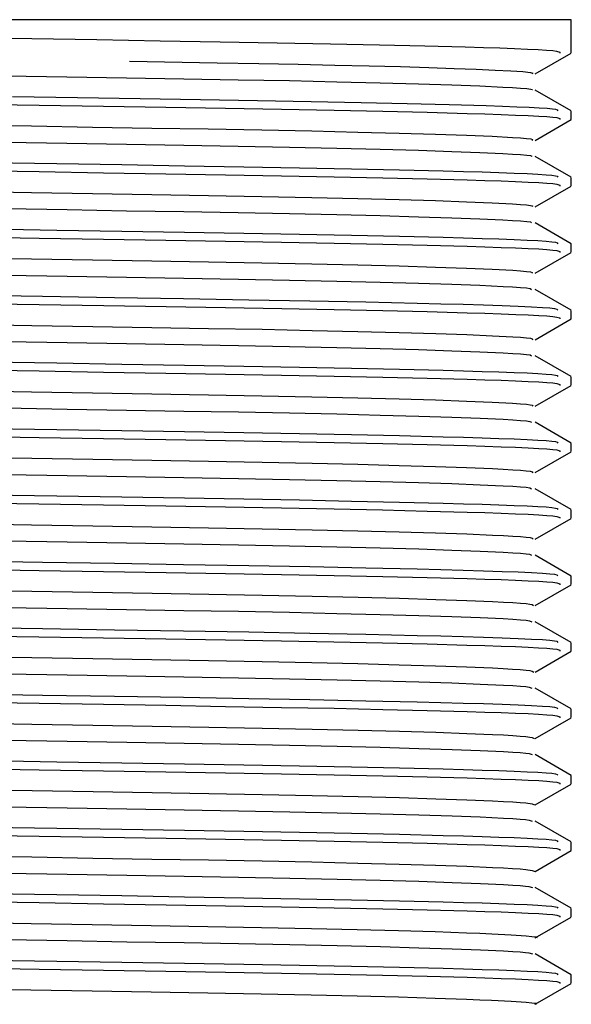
# Model space of a CAD drawing. Header units: millimetres. Extents: x 262469 to 275208, y -32539 to 9411.
# Tile 372 of 428: x 269160.1 to 269162.45, y -13213.06 to -13208.86. Entities that reach past the tile are written whole.
import ezdxf

# ---------------------------------------------------------------- set-up
doc = ezdxf.new("R2010")
doc.units = ezdxf.units.MM
doc.header["$LTSCALE"] = 100
doc.layers.add('$ IE_TELETECHNIKA', color=5, linetype='Continuous', lineweight=30)

msp = doc.modelspace()

# ---------------------------------------------------------------- linework, layer by layer
at = {"layer": '$ IE_TELETECHNIKA', "color": 7, "linetype": 'Continuous'}
for p, q in [((269162.4458, -13208.8588), (269156.6333, -13208.8588)), ((269162.4458, -13209.0005), (269162.4458, -13208.8588)), ((269162.2914, -13209.0902), (269162.4449, -13209.0016)), ((269162.4449, -13209.2476), (269162.2914, -13209.1589)), ((269162.4458, -13209.284), (269162.4458, -13209.2486)), ((269162.2914, -13209.3737), (269162.4449, -13209.2851)), ((269162.4449, -13209.5311), (269162.2914, -13209.4424)), ((269162.4458, -13209.5675), (269162.4458, -13209.532)), ((269162.2914, -13209.6572), (269162.4449, -13209.5686)), ((269162.4449, -13209.8146), (269162.2914, -13209.7259)), ((269162.4458, -13209.851), (269162.4458, -13209.8155)), ((269162.2914, -13209.9407), (269162.4449, -13209.8521)), ((269162.4449, -13210.098), (269162.2914, -13210.0094)), ((269162.4458, -13210.1344), (269162.4458, -13210.099)), ((269162.2914, -13210.2242), (269162.4449, -13210.1355)), ((269162.4449, -13210.3815), (269162.2914, -13210.2929)), ((269162.4458, -13210.4179), (269162.4458, -13210.3825)), ((269162.2914, -13210.5076), (269162.4449, -13210.419)), ((269162.4449, -13210.665), (269162.2914, -13210.5764)), ((269162.4458, -13210.7014), (269162.4458, -13210.666)), ((269162.2914, -13210.7911), (269162.4449, -13210.7025)), ((269162.4449, -13210.9485), (269162.2914, -13210.8598)), ((269162.4458, -13210.9849), (269162.4458, -13210.9494)), ((269162.2914, -13211.0746), (269162.4449, -13210.986)), ((269162.4449, -13211.232), (269162.2914, -13211.1433)), ((269162.4458, -13211.2684), (269162.4458, -13211.2329)), ((269162.2914, -13211.3581), (269162.4449, -13211.2695)), ((269162.4449, -13211.5154), (269162.2914, -13211.4268)), ((269162.4458, -13211.5518), (269162.4458, -13211.5164)), ((269162.2915, -13211.6416), (269162.4449, -13211.5529)), ((269162.4449, -13211.7989), (269162.2914, -13211.7103)), ((269162.4458, -13211.8353), (269162.4458, -13211.7999)), ((269162.2914, -13211.9251), (269162.4449, -13211.8364)), ((269162.4449, -13212.0824), (269162.2914, -13211.9938)), ((269162.4458, -13212.1188), (269162.4458, -13212.0834)), ((269162.2914, -13212.2086), (269162.4449, -13212.1199)), ((269162.4449, -13212.3659), (269162.2914, -13212.2772)), ((269162.4458, -13212.4023), (269162.4458, -13212.3669)), ((269162.2914, -13212.492), (269162.4449, -13212.4034)), ((269162.4449, -13212.6494), (269162.2914, -13212.5607)), ((269162.4458, -13212.6858), (269162.4458, -13212.6503)), ((269162.2914, -13212.7755), (269162.4449, -13212.6869)), ((269162.4449, -13212.9329), (269162.2914, -13212.8442)), ((269162.4458, -13212.9693), (269162.4458, -13212.9338)), ((269162.2914, -13213.059), (269162.4449, -13212.9704))]:
    msp.add_line(p, q, dxfattribs=at)
for points in [[(269159.5749, -13208.9303), (269160.1465, -13208.9395), (269160.4245, -13208.944), (269160.6935, -13208.9484), (269160.9503, -13208.9527), (269161.1926, -13208.957), (269161.4193, -13208.9613), (269161.6292, -13208.9657), (269161.8214, -13208.9701), (269161.9938, -13208.9748), (269162.0711, -13208.9771), (269162.1415, -13208.9795), (269162.2043, -13208.9818), (269162.2589, -13208.9841), (269162.3046, -13208.9865), (269162.3406, -13208.9887), (269162.3666, -13208.9909), (269162.3835, -13208.9931), (269162.3973, -13208.9974), (269162.3966, -13209.0015)], [(269160.564, -13209.0359), (269160.9376, -13209.0423), (269161.1149, -13209.0455), (269161.282, -13209.0488), (269161.4383, -13209.0522), (269161.5839, -13209.0557), (269161.718, -13209.0592), (269161.8395, -13209.0628), (269161.9472, -13209.0664), (269162.0409, -13209.07), (269162.1211, -13209.0735), (269162.1881, -13209.077), (269162.2398, -13209.0805), (269162.272, -13209.0838), (269162.2818, -13209.0871), (269162.2775, -13209.0903)], [(269160.0361, -13209.0977), (269160.2969, -13209.1022), (269160.5505, -13209.1065), (269160.7946, -13209.1107), (269161.0267, -13209.1147), (269161.2447, -13209.1189), (269161.4466, -13209.1233), (269161.6308, -13209.1278), (269161.7951, -13209.1323), (269161.9371, -13209.1369), (269162.056, -13209.1415), (269162.154, -13209.146), (269162.1953, -13209.1483), (269162.2301, -13209.1505), (269162.2567, -13209.1527), (269162.2733, -13209.1548), (269162.2788, -13209.1569), (269162.2771, -13209.1589)], [(269159.6118, -13209.2144), (269160.1781, -13209.2235), (269160.4531, -13209.2279), (269160.7188, -13209.2323), (269160.9723, -13209.2366), (269161.2115, -13209.2408), (269161.4351, -13209.2451), (269161.6422, -13209.2494), (269161.8317, -13209.2539), (269162.0016, -13209.2585), (269162.0776, -13209.2608), (269162.1469, -13209.2631), (269162.2086, -13209.2655), (269162.2621, -13209.2678), (269162.3069, -13209.2701), (269162.3421, -13209.2723), (269162.3674, -13209.2745), (269162.3839, -13209.2767), (269162.3973, -13209.2809), (269162.3967, -13209.285)], [(269160.0653, -13209.1862), (269160.3411, -13209.1907), (269160.6088, -13209.195), (269160.8656, -13209.1993), (269161.1088, -13209.2035), (269161.3371, -13209.2078), (269161.5499, -13209.212), (269161.7465, -13209.2164), (269161.9258, -13209.2209), (269162.0836, -13209.2255), (269162.1524, -13209.2278), (269162.2135, -13209.2301), (269162.2661, -13209.2324), (269162.3094, -13209.2347), (269162.3427, -13209.2369), (269162.3654, -13209.2391), (269162.379, -13209.2412), (269162.3858, -13209.2433), (269162.3879, -13209.2474)], [(269159.6098, -13209.303), (269160.1455, -13209.3122), (269160.4059, -13209.3167), (269160.658, -13209.321), (269160.8992, -13209.3251), (269161.1273, -13209.3292), (269161.3401, -13209.3335), (269161.5357, -13209.338), (269161.7121, -13209.3425), (269161.8673, -13209.3472), (269161.9994, -13209.3518), (269162.1087, -13209.3564), (269162.1956, -13209.361), (269162.2295, -13209.3632), (269162.2556, -13209.3654), (269162.2728, -13209.3675), (269162.2805, -13209.3696), (269162.2781, -13209.3737)], [(269160.0362, -13209.3812), (269160.297, -13209.3857), (269160.5506, -13209.39), (269160.7947, -13209.3941), (269161.0268, -13209.3982), (269161.2448, -13209.4024), (269161.4468, -13209.4068), (269161.631, -13209.4112), (269161.7952, -13209.4158), (269161.9371, -13209.4204), (269162.0562, -13209.425), (269162.1543, -13209.4295), (269162.1956, -13209.4318), (269162.2301, -13209.434), (269162.2563, -13209.4362), (269162.2725, -13209.4383), (269162.2779, -13209.4404), (269162.2767, -13209.4424)], [(269159.9685, -13209.4682), (269160.2531, -13209.4727), (269160.5304, -13209.4772), (269160.7971, -13209.4816), (269161.0501, -13209.486), (269161.2877, -13209.4903), (269161.5092, -13209.4947), (269161.7137, -13209.4991), (269161.9005, -13209.5037), (269161.9861, -13209.506), (269162.0654, -13209.5084), (269162.1377, -13209.5108), (269162.2021, -13209.5132), (269162.2577, -13209.5155), (269162.3036, -13209.5178), (269162.3392, -13209.5201), (269162.3636, -13209.5223), (269162.3783, -13209.5245), (269162.3856, -13209.5267), (269162.3879, -13209.5309)], [(269159.6118, -13209.4979), (269160.178, -13209.507), (269160.4531, -13209.5114), (269160.7188, -13209.5157), (269160.9723, -13209.52), (269161.2114, -13209.5243), (269161.4351, -13209.5286), (269161.6422, -13209.5329), (269161.8317, -13209.5374), (269162.0016, -13209.542), (269162.0777, -13209.5443), (269162.1469, -13209.5466), (269162.2086, -13209.549), (269162.2622, -13209.5513), (269162.3069, -13209.5535), (269162.3421, -13209.5558), (269162.3674, -13209.558), (269162.3839, -13209.5601), (269162.3974, -13209.5644), (269162.3967, -13209.5685)], [(269159.6103, -13209.5865), (269160.146, -13209.5957), (269160.4064, -13209.6002), (269160.6584, -13209.6044), (269160.8996, -13209.6086), (269161.1277, -13209.6127), (269161.3405, -13209.617), (269161.536, -13209.6215), (269161.7124, -13209.626), (269161.8675, -13209.6307), (269161.9996, -13209.6353), (269162.109, -13209.6399), (269162.1959, -13209.6445), (269162.2295, -13209.6467), (269162.2554, -13209.6489), (269162.2723, -13209.651), (269162.28, -13209.6531), (269162.2788, -13209.6572)], [(269160.0363, -13209.6647), (269160.2971, -13209.6692), (269160.5507, -13209.6735), (269160.7948, -13209.6776), (269161.0269, -13209.6817), (269161.2449, -13209.6859), (269161.4469, -13209.6903), (269161.6311, -13209.6947), (269161.7953, -13209.6993), (269161.9371, -13209.7039), (269162.0563, -13209.7085), (269162.1546, -13209.713), (269162.1958, -13209.7153), (269162.2301, -13209.7175), (269162.2559, -13209.7197), (269162.2717, -13209.7218), (269162.2765, -13209.7259)], [(269159.9685, -13209.7517), (269160.2531, -13209.7562), (269160.5304, -13209.7607), (269160.7971, -13209.7651), (269161.0501, -13209.7695), (269161.2877, -13209.7738), (269161.5092, -13209.7781), (269161.7137, -13209.7826), (269161.9005, -13209.7872), (269161.9861, -13209.7895), (269162.0654, -13209.7919), (269162.1377, -13209.7943), (269162.2021, -13209.7966), (269162.2577, -13209.799), (269162.3036, -13209.8013), (269162.3392, -13209.8036), (269162.3636, -13209.8058), (269162.3783, -13209.808), (269162.3856, -13209.8101), (269162.3879, -13209.8144)], [(269159.6118, -13209.7814), (269160.1781, -13209.7904), (269160.4531, -13209.7949), (269160.7188, -13209.7992), (269160.9724, -13209.8035), (269161.2115, -13209.8078), (269161.4351, -13209.8121), (269161.6422, -13209.8164), (269161.8318, -13209.8209), (269162.0017, -13209.8255), (269162.0777, -13209.8278), (269162.1469, -13209.8301), (269162.2086, -13209.8324), (269162.2622, -13209.8347), (269162.3069, -13209.837), (269162.3422, -13209.8393), (269162.3675, -13209.8415), (269162.3839, -13209.8436), (269162.3974, -13209.8478), (269162.3967, -13209.852)], [(269159.6099, -13209.87), (269160.1458, -13209.8792), (269160.4063, -13209.8836), (269160.6584, -13209.8879), (269160.8996, -13209.8921), (269161.1278, -13209.8962), (269161.3406, -13209.9005), (269161.5362, -13209.905), (269161.7126, -13209.9095), (269161.8677, -13209.9141), (269161.9998, -13209.9188), (269162.1093, -13209.9234), (269162.1961, -13209.9279), (269162.2296, -13209.9302), (269162.2551, -13209.9324), (269162.2718, -13209.9345), (269162.2796, -13209.9366), (269162.2796, -13209.9407)], [(269160.0364, -13209.9482), (269160.2972, -13209.9526), (269160.5509, -13209.957), (269160.7949, -13209.9611), (269161.0271, -13209.9652), (269161.2451, -13209.9694), (269161.447, -13209.9737), (269161.6312, -13209.9782), (269161.7953, -13209.9828), (269161.9372, -13209.9874), (269162.0565, -13209.9919), (269162.1549, -13209.9965), (269162.196, -13209.9987), (269162.23, -13210.001), (269162.2554, -13210.0031), (269162.2709, -13210.0053), (269162.2763, -13210.0094)], [(269158.9244, -13210.0182), (269160.1925, -13210.0387), (269160.4994, -13210.0437), (269160.7939, -13210.0485), (269161.0718, -13210.0533), (269161.3311, -13210.0581), (269161.5705, -13210.0629), (269161.7892, -13210.0679), (269161.8904, -13210.0704), (269161.985, -13210.073), (269162.0722, -13210.0756), (269162.1506, -13210.0782), (269162.2192, -13210.0808), (269162.2769, -13210.0834), (269162.3225, -13210.0859), (269162.355, -13210.0884), (269162.3747, -13210.0908), (269162.3846, -13210.0932), (269162.3879, -13210.0979)], [(269159.6122, -13210.0648), (269160.1786, -13210.0739), (269160.4536, -13210.0784), (269160.7193, -13210.0827), (269160.9729, -13210.087), (269161.212, -13210.0913), (269161.4356, -13210.0956), (269161.6427, -13210.0999), (269161.8322, -13210.1043), (269162.0021, -13210.1089), (269162.0781, -13210.1113), (269162.1473, -13210.1136), (269162.2089, -13210.1159), (269162.2625, -13210.1182), (269162.3071, -13210.1205), (269162.3423, -13210.1228), (269162.3676, -13210.125), (269162.384, -13210.1271), (269162.3974, -13210.1313), (269162.3967, -13210.1355)], [(269159.6108, -13210.1535), (269160.1467, -13210.1627), (269160.4071, -13210.1671), (269160.6591, -13210.1714), (269160.9004, -13210.1755), (269161.1285, -13210.1797), (269161.3412, -13210.184), (269161.5368, -13210.1885), (269161.7131, -13210.193), (269161.8681, -13210.1976), (269162.0002, -13210.2023), (269162.1097, -13210.2069), (269162.1963, -13210.2114), (269162.2296, -13210.2137), (269162.2549, -13210.2159), (269162.2713, -13210.218), (269162.2793, -13210.2201), (269162.2805, -13210.2242)], [(269160.0365, -13210.2316), (269160.2973, -13210.2361), (269160.551, -13210.2404), (269160.795, -13210.2446), (269161.0272, -13210.2487), (269161.2452, -13210.2529), (269161.4472, -13210.2572), (269161.6313, -13210.2617), (269161.7954, -13210.2663), (269161.9372, -13210.2708), (269162.0567, -13210.2754), (269162.1552, -13210.28), (269162.1961, -13210.2822), (269162.2298, -13210.2844), (269162.2549, -13210.2866), (269162.2701, -13210.2887), (269162.2763, -13210.2928)], [(269159.6117, -13210.3483), (269160.178, -13210.3574), (269160.453, -13210.3618), (269160.7187, -13210.3662), (269160.9722, -13210.3705), (269161.2114, -13210.3747), (269161.435, -13210.379), (269161.6421, -13210.3834), (269161.8317, -13210.3878), (269162.0016, -13210.3924), (269162.0776, -13210.3947), (269162.1468, -13210.3971), (269162.2086, -13210.3994), (269162.2621, -13210.4017), (269162.3069, -13210.404), (269162.3421, -13210.4062), (269162.3674, -13210.4084), (269162.3839, -13210.4106), (269162.3973, -13210.4148), (269162.3967, -13210.419)], [(269159.9685, -13210.3186), (269160.2531, -13210.3232), (269160.5304, -13210.3277), (269160.7971, -13210.3321), (269161.0501, -13210.3364), (269161.2877, -13210.3407), (269161.5092, -13210.3451), (269161.7137, -13210.3495), (269161.9005, -13210.3541), (269161.9861, -13210.3565), (269162.0654, -13210.3589), (269162.1377, -13210.3612), (269162.2021, -13210.3636), (269162.2577, -13210.3659), (269162.3036, -13210.3683), (269162.3392, -13210.3706), (269162.3636, -13210.3728), (269162.3783, -13210.375), (269162.3856, -13210.3771), (269162.3879, -13210.3813)], [(269159.6103, -13210.4369), (269160.146, -13210.4461), (269160.4064, -13210.4506), (269160.6584, -13210.4549), (269160.8996, -13210.459), (269161.1277, -13210.4632), (269161.3404, -13210.4675), (269161.536, -13210.4719), (269161.7124, -13210.4765), (269161.8674, -13210.4811), (269161.9996, -13210.4857), (269162.1093, -13210.4904), (269162.196, -13210.4949), (269162.2291, -13210.4971), (269162.2543, -13210.4993), (269162.2707, -13210.5015), (269162.2789, -13210.5036), (269162.2814, -13210.5077)], [(269160.0366, -13210.5151), (269160.2975, -13210.5196), (269160.5511, -13210.5239), (269160.7952, -13210.5281), (269161.0273, -13210.5322), (269161.2453, -13210.5364), (269161.4473, -13210.5407), (269161.6314, -13210.5452), (269161.7955, -13210.5497), (269161.9373, -13210.5543), (269162.0569, -13210.5589), (269162.1555, -13210.5635), (269162.1963, -13210.5657), (269162.2297, -13210.5679), (269162.2545, -13210.5701), (269162.2693, -13210.5722), (269162.2764, -13210.5763)], [(269159.9685, -13210.6021), (269160.2531, -13210.6067), (269160.5304, -13210.6111), (269160.7971, -13210.6156), (269161.0501, -13210.6199), (269161.2877, -13210.6242), (269161.5092, -13210.6286), (269161.7137, -13210.633), (269161.9005, -13210.6376), (269161.9861, -13210.64), (269162.0654, -13210.6423), (269162.1377, -13210.6447), (269162.2021, -13210.6471), (269162.2577, -13210.6494), (269162.3036, -13210.6518), (269162.3392, -13210.654), (269162.3636, -13210.6563), (269162.3783, -13210.6584), (269162.3856, -13210.6606), (269162.3879, -13210.6648)], [(269159.6117, -13210.6318), (269160.178, -13210.6409), (269160.453, -13210.6453), (269160.7187, -13210.6497), (269160.9723, -13210.654), (269161.2114, -13210.6582), (269161.435, -13210.6625), (269161.6422, -13210.6668), (269161.8317, -13210.6713), (269162.0016, -13210.6759), (269162.0776, -13210.6782), (269162.1469, -13210.6806), (269162.2086, -13210.6829), (269162.2622, -13210.6852), (269162.3069, -13210.6875), (269162.3421, -13210.6897), (269162.3674, -13210.6919), (269162.3839, -13210.6941), (269162.3974, -13210.6983), (269162.3967, -13210.7024)], [(269159.6111, -13210.7204), (269160.1468, -13210.7296), (269160.4072, -13210.7341), (269160.6592, -13210.7384), (269160.9003, -13210.7425), (269161.1283, -13210.7467), (269161.3411, -13210.751), (269161.5366, -13210.7554), (269161.7129, -13210.76), (269161.8678, -13210.7646), (269162, -13210.7692), (269162.1097, -13210.7738), (269162.1561, -13210.7761), (269162.1962, -13210.7784), (269162.2291, -13210.7806), (269162.2541, -13210.7828), (269162.2703, -13210.785), (269162.2788, -13210.787), (269162.2825, -13210.7912)], [(269160.0363, -13210.7986), (269160.2972, -13210.8031), (269160.5509, -13210.8074), (269160.795, -13210.8116), (269161.0272, -13210.8157), (269161.2452, -13210.8199), (269161.4473, -13210.8242), (269161.6314, -13210.8287), (269161.7954, -13210.8332), (269161.9373, -13210.8378), (269162.057, -13210.8424), (269162.1557, -13210.847), (269162.1963, -13210.8492), (269162.2295, -13210.8514), (269162.2539, -13210.8536), (269162.2686, -13210.8557), (269162.2766, -13210.8598)], [(269159.9686, -13210.8856), (269160.2533, -13210.8901), (269160.5305, -13210.8946), (269160.7972, -13210.899), (269161.0502, -13210.9034), (269161.2878, -13210.9077), (269161.5092, -13210.9121), (269161.7138, -13210.9165), (269161.9005, -13210.9211), (269161.9861, -13210.9235), (269162.0655, -13210.9258), (269162.1377, -13210.9282), (269162.2021, -13210.9306), (269162.2577, -13210.9329), (269162.3037, -13210.9352), (269162.3392, -13210.9375), (269162.3636, -13210.9397), (269162.3783, -13210.9419), (269162.3856, -13210.9441), (269162.3879, -13210.9483)], [(269159.6112, -13210.9153), (269160.1776, -13210.9244), (269160.4526, -13210.9288), (269160.7184, -13210.9332), (269160.972, -13210.9375), (269161.2112, -13210.9417), (269161.4349, -13210.946), (269161.642, -13210.9503), (269161.8316, -13210.9548), (269162.0015, -13210.9594), (269162.0776, -13210.9617), (269162.1468, -13210.964), (269162.2086, -13210.9664), (269162.2621, -13210.9687), (269162.3069, -13210.971), (269162.3421, -13210.9732), (269162.3674, -13210.9754), (269162.3839, -13210.9776), (269162.3974, -13210.9818), (269162.3967, -13210.9859)], [(269159.6105, -13211.0039), (269160.1463, -13211.0131), (269160.4068, -13211.0176), (269160.6588, -13211.0218), (269160.9001, -13211.026), (269161.1282, -13211.0302), (269161.341, -13211.0345), (269161.5366, -13211.0389), (269161.7129, -13211.0435), (269161.8678, -13211.0481), (269162.0001, -13211.0527), (269162.1099, -13211.0573), (269162.1563, -13211.0596), (269162.1962, -13211.0619), (269162.229, -13211.0641), (269162.2538, -13211.0663), (269162.2699, -13211.0684), (269162.2787, -13211.0705), (269162.2838, -13211.0746)], [(269160.0364, -13211.0821), (269160.2973, -13211.0866), (269160.551, -13211.0909), (269160.7951, -13211.095), (269161.0273, -13211.0992), (269161.2453, -13211.1033), (269161.4474, -13211.1077), (269161.6315, -13211.1121), (269161.7955, -13211.1167), (269161.9373, -13211.1213), (269162.0572, -13211.1259), (269162.156, -13211.1304), (269162.1964, -13211.1327), (269162.2293, -13211.1349), (269162.2534, -13211.1371), (269162.2679, -13211.1392), (269162.2769, -13211.1433)], [(269158.9244, -13211.1521), (269160.1925, -13211.1726), (269160.4994, -13211.1776), (269160.7939, -13211.1825), (269161.0718, -13211.1872), (269161.3311, -13211.192), (269161.5705, -13211.1968), (269161.7892, -13211.2018), (269161.8904, -13211.2043), (269161.985, -13211.2069), (269162.0722, -13211.2095), (269162.1506, -13211.2121), (269162.2192, -13211.2147), (269162.2769, -13211.2173), (269162.3225, -13211.2198), (269162.355, -13211.2223), (269162.3747, -13211.2247), (269162.3846, -13211.2271), (269162.3879, -13211.2318)], [(269159.6119, -13211.1988), (269160.1782, -13211.2079), (269160.4532, -13211.2123), (269160.7189, -13211.2166), (269160.9725, -13211.2209), (269161.2116, -13211.2252), (269161.4352, -13211.2295), (269161.6423, -13211.2338), (269161.8319, -13211.2383), (269162.0017, -13211.2429), (269162.0778, -13211.2452), (269162.147, -13211.2475), (269162.2087, -13211.2499), (269162.2622, -13211.2522), (269162.307, -13211.2544), (269162.3422, -13211.2567), (269162.3675, -13211.2589), (269162.3839, -13211.261), (269162.3974, -13211.2653), (269162.3967, -13211.2694)], [(269159.6114, -13211.2874), (269160.1472, -13211.2966), (269160.4076, -13211.3011), (269160.6596, -13211.3053), (269160.9008, -13211.3095), (269161.1289, -13211.3137), (269161.3417, -13211.318), (269161.5372, -13211.3224), (269161.7134, -13211.327), (269161.8682, -13211.3316), (269162.0005, -13211.3362), (269162.1103, -13211.3408), (269162.1566, -13211.3431), (269162.1964, -13211.3454), (269162.229, -13211.3476), (269162.2535, -13211.3498), (269162.2697, -13211.3519), (269162.2787, -13211.354), (269162.2851, -13211.3581)], [(269160.0365, -13211.3656), (269160.2974, -13211.3701), (269160.5511, -13211.3744), (269160.7953, -13211.3785), (269161.0274, -13211.3826), (269161.2455, -13211.3868), (269161.4475, -13211.3912), (269161.6316, -13211.3956), (269161.7956, -13211.4002), (269161.9374, -13211.4048), (269162.0574, -13211.4094), (269162.1562, -13211.4139), (269162.1964, -13211.4162), (269162.229, -13211.4184), (269162.2529, -13211.4206), (269162.2672, -13211.4227), (269162.2773, -13211.4268)], [(269158.9244, -13211.4356), (269160.1925, -13211.4561), (269160.4994, -13211.4611), (269160.7939, -13211.4659), (269161.0718, -13211.4707), (269161.3311, -13211.4755), (269161.5705, -13211.4803), (269161.7892, -13211.4853), (269161.8904, -13211.4878), (269161.985, -13211.4904), (269162.0722, -13211.493), (269162.1506, -13211.4956), (269162.2192, -13211.4982), (269162.2769, -13211.5008), (269162.3225, -13211.5033), (269162.355, -13211.5058), (269162.3747, -13211.5082), (269162.3846, -13211.5106), (269162.3879, -13211.5153)], [(269159.6112, -13211.4822), (269160.1774, -13211.4913), (269160.4524, -13211.4958), (269160.7181, -13211.5001), (269160.9717, -13211.5044), (269161.2108, -13211.5087), (269161.4345, -13211.5129), (269161.6416, -13211.5173), (269161.8312, -13211.5217), (269162.0011, -13211.5263), (269162.0772, -13211.5287), (269162.1465, -13211.531), (269162.2082, -13211.5333), (269162.2618, -13211.5356), (269162.3066, -13211.5379), (269162.3419, -13211.5402), (269162.3673, -13211.5424), (269162.3838, -13211.5445), (269162.3973, -13211.5487), (269162.3966, -13211.5529)], [(269159.6108, -13211.5709), (269160.1465, -13211.5801), (269160.4069, -13211.5845), (269160.6588, -13211.5888), (269160.9, -13211.593), (269161.128, -13211.5971), (269161.3408, -13211.6014), (269161.5364, -13211.6058), (269161.7126, -13211.6104), (269161.8675, -13211.615), (269161.9999, -13211.6197), (269162.1099, -13211.6243), (269162.1562, -13211.6266), (269162.1959, -13211.6288), (269162.2284, -13211.6311), (269162.2529, -13211.6333), (269162.2692, -13211.6354), (269162.2787, -13211.6375), (269162.2865, -13211.6416)], [(269160.0367, -13211.6491), (269160.2976, -13211.6535), (269160.5513, -13211.6578), (269160.7954, -13211.662), (269161.0276, -13211.6661), (269161.2456, -13211.6703), (269161.4477, -13211.6746), (269161.6318, -13211.6791), (269161.7956, -13211.6837), (269161.9375, -13211.6883), (269162.0576, -13211.6929), (269162.1564, -13211.6974), (269162.1964, -13211.6997), (269162.2287, -13211.7019), (269162.2524, -13211.704), (269162.2667, -13211.7061), (269162.2779, -13211.7102)], [(269158.9244, -13211.7191), (269160.1925, -13211.7396), (269160.4994, -13211.7446), (269160.7939, -13211.7494), (269161.0718, -13211.7542), (269161.3311, -13211.759), (269161.5705, -13211.7638), (269161.7892, -13211.7687), (269161.8904, -13211.7713), (269161.985, -13211.7739), (269162.0722, -13211.7765), (269162.1506, -13211.7791), (269162.2192, -13211.7817), (269162.2769, -13211.7843), (269162.3225, -13211.7868), (269162.355, -13211.7893), (269162.3747, -13211.7917), (269162.3846, -13211.7941), (269162.3879, -13211.7987)], [(269159.6117, -13211.7657), (269160.178, -13211.7748), (269160.453, -13211.7792), (269160.7187, -13211.7836), (269160.9722, -13211.7879), (269161.2113, -13211.7922), (269161.435, -13211.7964), (269161.6421, -13211.8008), (269161.8316, -13211.8052), (269162.0015, -13211.8098), (269162.0776, -13211.8121), (269162.1468, -13211.8145), (269162.2085, -13211.8168), (269162.2621, -13211.8191), (269162.3068, -13211.8214), (269162.3421, -13211.8236), (269162.3674, -13211.8258), (269162.3839, -13211.828), (269162.3973, -13211.8322), (269162.3966, -13211.8364)], [(269159.6117, -13211.8544), (269160.1474, -13211.8636), (269160.4077, -13211.868), (269160.6597, -13211.8723), (269160.9008, -13211.8765), (269161.1288, -13211.8806), (269161.3415, -13211.8849), (269161.537, -13211.8893), (269161.7132, -13211.8939), (269161.868, -13211.8985), (269162.0004, -13211.9032), (269162.1104, -13211.9078), (269162.1565, -13211.9101), (269162.1961, -13211.9123), (269162.2284, -13211.9146), (269162.2528, -13211.9167), (269162.269, -13211.9189), (269162.2789, -13211.921), (269162.2881, -13211.9251)], [(269160.0368, -13211.9325), (269160.2977, -13211.937), (269160.5514, -13211.9413), (269160.7956, -13211.9455), (269161.0277, -13211.9496), (269161.2458, -13211.9538), (269161.4478, -13211.9581), (269161.6319, -13211.9626), (269161.7957, -13211.9672), (269161.9376, -13211.9718), (269162.0578, -13211.9763), (269162.1565, -13211.9809), (269162.1963, -13211.9832), (269162.2285, -13211.9854), (269162.2518, -13211.9875), (269162.2662, -13211.9896), (269162.2785, -13211.9937)], [(269159.9685, -13212.0195), (269160.2531, -13212.0241), (269160.5304, -13212.0285), (269160.7971, -13212.033), (269161.0501, -13212.0373), (269161.2877, -13212.0416), (269161.5092, -13212.046), (269161.7137, -13212.0504), (269161.9005, -13212.055), (269161.9861, -13212.0574), (269162.0654, -13212.0598), (269162.1377, -13212.0621), (269162.2021, -13212.0645), (269162.2577, -13212.0668), (269162.3036, -13212.0692), (269162.3392, -13212.0714), (269162.3636, -13212.0737), (269162.3783, -13212.0759), (269162.3856, -13212.078), (269162.3879, -13212.0822)], [(269159.6118, -13212.0492), (269160.178, -13212.0583), (269160.453, -13212.0627), (269160.7188, -13212.0671), (269160.9723, -13212.0714), (269161.2114, -13212.0756), (269161.4351, -13212.0799), (269161.6422, -13212.0843), (269161.8317, -13212.0887), (269162.0016, -13212.0933), (269162.0777, -13212.0956), (269162.1469, -13212.098), (269162.2086, -13212.1003), (269162.2622, -13212.1026), (269162.3069, -13212.1049), (269162.3421, -13212.1071), (269162.3674, -13212.1093), (269162.3839, -13212.1115), (269162.3974, -13212.1157), (269162.3967, -13212.1199)], [(269159.6124, -13212.1379), (269160.148, -13212.1471), (269160.4084, -13212.1515), (269160.6603, -13212.1558), (269160.9014, -13212.16), (269161.1293, -13212.1641), (269161.342, -13212.1684), (269161.5375, -13212.1728), (269161.7136, -13212.1774), (269161.8683, -13212.182), (269162.0008, -13212.1867), (269162.1107, -13212.1913), (269162.1568, -13212.1936), (269162.1962, -13212.1958), (269162.2283, -13212.1981), (269162.2525, -13212.2002), (269162.2792, -13212.2045), (269162.2897, -13212.2086)], [(269160.037, -13212.216), (269160.2979, -13212.2205), (269160.5516, -13212.2248), (269160.7957, -13212.229), (269161.0279, -13212.2331), (269161.2459, -13212.2373), (269161.448, -13212.2416), (269161.632, -13212.2461), (269161.7958, -13212.2506), (269161.9377, -13212.2552), (269162.058, -13212.2598), (269162.1567, -13212.2644), (269162.1963, -13212.2666), (269162.2282, -13212.2688), (269162.2513, -13212.271), (269162.2657, -13212.2731), (269162.2792, -13212.2772)], [(269159.9685, -13212.303), (269160.2531, -13212.3075), (269160.5304, -13212.312), (269160.7971, -13212.3164), (269161.0501, -13212.3208), (269161.2877, -13212.3251), (269161.5092, -13212.3295), (269161.7137, -13212.3339), (269161.9005, -13212.3385), (269161.9861, -13212.3409), (269162.0654, -13212.3432), (269162.1377, -13212.3456), (269162.2021, -13212.348), (269162.2577, -13212.3503), (269162.3036, -13212.3526), (269162.3392, -13212.3549), (269162.3636, -13212.3572), (269162.3783, -13212.3593), (269162.3856, -13212.3615), (269162.3879, -13212.3657)], [(269159.6118, -13212.3327), (269160.1781, -13212.3418), (269160.4531, -13212.3462), (269160.7189, -13212.3506), (269160.9724, -13212.3549), (269161.2116, -13212.3591), (269161.4352, -13212.3634), (269161.6423, -13212.3677), (269161.8319, -13212.3722), (269162.0017, -13212.3768), (269162.0778, -13212.3791), (269162.147, -13212.3815), (269162.2087, -13212.3838), (269162.2622, -13212.3861), (269162.307, -13212.3884), (269162.3422, -13212.3906), (269162.3675, -13212.3928), (269162.3839, -13212.395), (269162.3974, -13212.3992), (269162.3967, -13212.4033)], [(269159.6108, -13212.4213), (269160.1465, -13212.4305), (269160.4068, -13212.435), (269160.6588, -13212.4393), (269160.9, -13212.4434), (269161.128, -13212.4476), (269161.3408, -13212.4519), (269161.5364, -13212.4563), (269161.7126, -13212.4609), (269161.8675, -13212.4655), (269162.0001, -13212.4701), (269162.1102, -13212.4747), (269162.1563, -13212.477), (269162.1957, -13212.4793), (269162.2277, -13212.4815), (269162.252, -13212.4837), (269162.2794, -13212.4879), (269162.2914, -13212.492)], [(269160.0371, -13212.4995), (269160.298, -13212.504), (269160.5517, -13212.5083), (269160.7959, -13212.5125), (269161.028, -13212.5166), (269161.2461, -13212.5208), (269161.4481, -13212.5251), (269161.6321, -13212.5296), (269161.7959, -13212.5341), (269161.9378, -13212.5387), (269162.0583, -13212.5433), (269162.1568, -13212.5479), (269162.1962, -13212.5501), (269162.2279, -13212.5523), (269162.2508, -13212.5545), (269162.2654, -13212.5566), (269162.2801, -13212.5607)], [(269159.6118, -13212.6162), (269160.1781, -13212.6253), (269160.4532, -13212.6297), (269160.7189, -13212.6341), (269160.9724, -13212.6384), (269161.2116, -13212.6426), (269161.4352, -13212.6469), (269161.6423, -13212.6512), (269161.8319, -13212.6557), (269162.0017, -13212.6603), (269162.0778, -13212.6626), (269162.147, -13212.6649), (269162.2087, -13212.6673), (269162.2622, -13212.6696), (269162.307, -13212.6719), (269162.3422, -13212.6741), (269162.3675, -13212.6763), (269162.3839, -13212.6785), (269162.3974, -13212.6827), (269162.3967, -13212.6868)], [(269159.9685, -13212.5865), (269160.2531, -13212.591), (269160.5304, -13212.5955), (269160.7971, -13212.5999), (269161.0501, -13212.6043), (269161.2877, -13212.6086), (269161.5092, -13212.613), (269161.7137, -13212.6174), (269161.9005, -13212.622), (269161.9861, -13212.6243), (269162.0654, -13212.6267), (269162.1377, -13212.6291), (269162.2021, -13212.6315), (269162.2577, -13212.6338), (269162.3036, -13212.6361), (269162.3392, -13212.6384), (269162.3636, -13212.6406), (269162.3783, -13212.6428), (269162.3856, -13212.645), (269162.3879, -13212.6492)], [(269159.6087, -13212.7048), (269160.1441, -13212.714), (269160.4043, -13212.7184), (269160.6562, -13212.7227), (269160.8974, -13212.7269), (269161.1255, -13212.731), (269161.3383, -13212.7353), (269161.5336, -13212.7397), (269161.71, -13212.7443), (269161.8661, -13212.7489), (269161.9994, -13212.7535), (269162.0566, -13212.7558), (269162.107, -13212.7582), (269162.1899, -13212.7627), (269162.2535, -13212.7671), (269162.2782, -13212.7692), (269162.2948, -13212.7713), (269162.2999, -13212.7733), (269162.2903, -13212.7755)], [(269160.0373, -13212.783), (269160.2982, -13212.7875), (269160.5519, -13212.7918), (269160.796, -13212.796), (269161.0282, -13212.8001), (269161.2462, -13212.8043), (269161.4483, -13212.8086), (269161.6322, -13212.813), (269161.7959, -13212.8176), (269161.938, -13212.8222), (269162.0585, -13212.8268), (269162.1569, -13212.8314), (269162.1961, -13212.8336), (269162.2275, -13212.8358), (269162.2503, -13212.838), (269162.2651, -13212.8401), (269162.2811, -13212.8442)], [(269159.9685, -13212.87), (269160.2531, -13212.8745), (269160.5304, -13212.879), (269160.7971, -13212.8834), (269161.0501, -13212.8878), (269161.2877, -13212.8921), (269161.5092, -13212.8964), (269161.7137, -13212.9009), (269161.9005, -13212.9055), (269161.9861, -13212.9078), (269162.0654, -13212.9102), (269162.1377, -13212.9126), (269162.2021, -13212.9149), (269162.2577, -13212.9173), (269162.3036, -13212.9196), (269162.3392, -13212.9219), (269162.3636, -13212.9241), (269162.3783, -13212.9263), (269162.3856, -13212.9284), (269162.3879, -13212.9327)], [(269159.6116, -13212.8997), (269160.1779, -13212.9087), (269160.4529, -13212.9132), (269160.7186, -13212.9175), (269160.9721, -13212.9218), (269161.2113, -13212.9261), (269161.4349, -13212.9304), (269161.642, -13212.9347), (269161.8316, -13212.9392), (269162.0015, -13212.9437), (269162.0775, -13212.9461), (269162.1468, -13212.9484), (269162.2085, -13212.9507), (269162.2621, -13212.953), (269162.3068, -13212.9553), (269162.3421, -13212.9576), (269162.3674, -13212.9598), (269162.3839, -13212.9619), (269162.3973, -13212.9661), (269162.3966, -13212.9703)], [(269159.6082, -13212.9882), (269160.1435, -13212.9974), (269160.4036, -13213.0019), (269160.6555, -13213.0062), (269160.8967, -13213.0104), (269161.1248, -13213.0145), (269161.3376, -13213.0187), (269161.5329, -13213.0232), (269161.7094, -13213.0277), (269161.8655, -13213.0324), (269161.9988, -13213.037), (269162.0559, -13213.0393), (269162.1065, -13213.0416), (269162.1897, -13213.0462), (269162.2537, -13213.0505), (269162.2783, -13213.0526), (269162.2944, -13213.0547), (269162.2989, -13213.0568), (269162.2888, -13213.0589)]]:
    msp.add_lwpolyline(points, dxfattribs=at)

doc.saveas('drawing.dxf')
